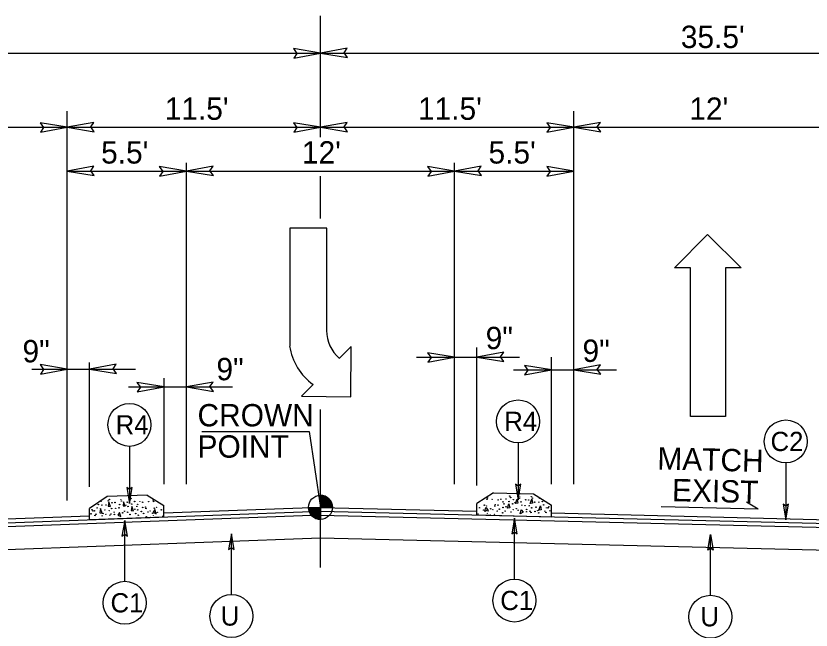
# Model space of a CAD drawing. Extents: x 573748 to 574632, y -54663 to -53209.
# Drawn here: x 574051.6 to 574105, y -53813.2 to -53771.9 of the extents above; entities that cross this region are included whole.
import ezdxf

# ---------------------------------------------------------------- set-up
doc = ezdxf.new("R2010")
doc.units = 0
for name, color, linetype in [('Prop Dimension', 7, 'Continuous'), ('Prop Dimension Text', 7, 'Continuous'), ('Prop Lane Arrow CELL', 7, 'Continuous'), ('Prop Terminator CELL', 7, 'Continuous'), ('Typical Arrow Superelevation CELL', 7, 'Continuous'), ('Typical Curb CELL', 7, 'Continuous'), ('Typical Grade Point Symbol CELL', 7, 'Continuous'), ('Typical ID Circle CELL', 7, 'Continuous'), ('Typical Pavement Slope CELL', 7, 'Continuous'), ('Typical Terminator CELL', 7, 'Continuous'), ('Typical Text ID Circle CELL', 7, 'Continuous')]:
    doc.layers.add(name, color=color, linetype=linetype)

msp = doc.modelspace()

# ---------------------------------------------------------------- linework, layer by layer
at = {"layer": 'Prop Dimension'}
for p, q in [((574072.023, -53780.075), (574072.023, -53771.942)), ((574019.023, -53774.438), (574072.023, -53774.438)), ((574072.023, -53774.438), (574125.023, -53774.438)), ((574055.023, -53804.467), (574055.023, -53778.331)), ((574089.023, -53803.373), (574089.023, -53778.331)), ((574037.023, -53779.419), (574055.023, -53779.419)), ((574055.023, -53779.419), (574072.023, -53779.419)), ((574072.023, -53779.419), (574089.023, -53779.419)), ((574089.023, -53779.419), (574107.023, -53779.419)), ((574063.023, -53803.373), (574063.023, -53781.814)), ((574081.023, -53803.373), (574081.023, -53781.814)), ((574055.023, -53782.355), (574063.023, -53782.355)), ((574063.023, -53782.355), (574081.023, -53782.355)), ((574081.023, -53782.355), (574089.023, -53782.355)), ((574072.023, -53785.532), (574072.023, -53782.709)), ((574082.523, -53803.472), (574082.523, -53794.19)), ((574056.523, -53803.541), (574056.523, -53795.21)), ((574078.471, -53794.846), (574085.384, -53794.846)), ((574087.523, -53803.373), (574087.523, -53794.846)), ((574052.645, -53795.647), (574059.609, -53795.647)), ((574084.971, -53795.7), (574091.884, -53795.7)), ((574061.523, -53803.373), (574061.523, -53796.254)), ((574059.145, -53796.848), (574066.109, -53796.848)), ((574072.023, -53808.963), (574072.023, -53798.365)), ((574057.71, -53804.203), (574056.513, -53804.998)), ((574060.397, -53804.103), (574057.71, -53804.203)), ((574060.397, -53804.103), (574061.511, -53804.81)), ((574083.628, -53803.948), (574082.523, -53804.67)), ((574083.628, -53803.948), (574086.316, -53804.013)), ((574086.316, -53804.013), (574087.523, -53804.791)), ((574061.521, -53805.58), (574061.511, -53804.81)), ((574082.523, -53805.44), (574082.523, -53804.67)), ((574087.523, -53805.561), (574087.523, -53804.791)), ((574023.187, -53807.018), (574072.023, -53805.186)), ((574056.523, -53805.767), (574056.513, -53804.998)), ((574072.023, -53805.186), (574120.86, -53806.368)), ((574061.521, -53805.58), (574056.523, -53805.767)), ((574082.523, -53805.44), (574087.523, -53805.561)), ((574023.187, -53808.797), (574072.023, -53806.965)), ((574072.023, -53806.965), (574120.86, -53808.148))]:
    msp.add_line(p, q, dxfattribs=at)
msp.add_lwpolyline([(574064.068, -53799.843), (574071.262, -53799.843), (574072.023, -53804.929)], dxfattribs=at)
at = {"layer": 'Prop Lane Arrow CELL'}
for p, q in [((574069.967, -53786.186), (574069.967, -53794.099)), ((574072.442, -53786.186), (574069.967, -53786.186)), ((574072.442, -53793.049), (574072.442, -53786.186)), ((574095.779, -53788.86), (574097.988, -53786.616)), ((574097.988, -53786.616), (574100.268, -53788.86)), ((574096.848, -53788.86), (574095.779, -53788.86)), ((574096.848, -53798.835), (574096.848, -53788.86)), ((574100.268, -53788.86), (574099.199, -53788.86)), ((574099.199, -53788.86), (574099.199, -53798.835)), ((574074.092, -53794.136), (574073.305, -53794.924)), ((574074.055, -53797.511), (574074.092, -53794.136)), ((574071.542, -53796.686), (574070.755, -53797.474)), ((574070.755, -53797.474), (574074.055, -53797.511)), ((574099.199, -53798.835), (574096.848, -53798.835))]:
    msp.add_line(p, q, dxfattribs=at)
for centre, radius, start, end in [((574074.886, -53793.056), 2.456, 180, 229.6582), ((574073.849, -53793.505), 3.939, 188.6761, 233.9878)]:
    msp.add_arc(centre, radius, start, end, dxfattribs=at)
at = {"layer": 'Prop Terminator CELL'}
for points in [[(574070.227, -53774.771), (574072.023, -53774.438), (574070.209, -53774.141), (574070.443, -53774.458)], [(574073.82, -53774.104), (574072.023, -53774.438), (574073.838, -53774.734), (574073.604, -53774.417)], [(574053.227, -53779.752), (574055.023, -53779.419), (574053.209, -53779.122), (574053.443, -53779.44)], [(574056.82, -53779.086), (574055.023, -53779.419), (574056.838, -53779.716), (574056.604, -53779.399)], [(574070.227, -53779.752), (574072.023, -53779.419), (574070.209, -53779.122), (574070.443, -53779.44)], [(574073.82, -53779.086), (574072.023, -53779.419), (574073.838, -53779.716), (574073.604, -53779.399)], [(574087.227, -53779.752), (574089.023, -53779.419), (574087.209, -53779.122), (574087.443, -53779.44)], [(574090.82, -53779.086), (574089.023, -53779.419), (574090.838, -53779.716), (574090.604, -53779.399)], [(574056.82, -53782.022), (574055.023, -53782.355), (574056.838, -53782.652), (574056.604, -53782.335)], [(574061.227, -53782.688), (574063.023, -53782.355), (574061.209, -53782.058), (574061.443, -53782.375)], [(574064.82, -53782.022), (574063.023, -53782.355), (574064.838, -53782.652), (574064.604, -53782.335)], [(574079.227, -53782.688), (574081.023, -53782.355), (574079.209, -53782.058), (574079.443, -53782.375)], [(574082.82, -53782.022), (574081.023, -53782.355), (574082.838, -53782.652), (574082.604, -53782.335)], [(574087.227, -53782.688), (574089.023, -53782.355), (574087.209, -53782.058), (574087.443, -53782.375)], [(574079.227, -53795.179), (574081.023, -53794.846), (574079.209, -53794.549), (574079.443, -53794.866)], [(574084.32, -53794.513), (574082.523, -53794.846), (574084.338, -53795.143), (574084.104, -53794.826)], [(574053.227, -53795.98), (574055.023, -53795.647), (574053.209, -53795.35), (574053.443, -53795.667)], [(574058.32, -53795.314), (574056.523, -53795.647), (574058.338, -53795.944), (574058.104, -53795.627)], [(574085.727, -53796.033), (574087.523, -53795.7), (574085.709, -53795.403), (574085.943, -53795.72)], [(574090.82, -53795.367), (574089.023, -53795.7), (574090.838, -53795.997), (574090.604, -53795.68)], [(574059.727, -53797.181), (574061.523, -53796.848), (574059.709, -53796.551), (574059.943, -53796.868)], [(574064.82, -53796.515), (574063.023, -53796.848), (574064.838, -53797.145), (574064.604, -53796.827)]]:
    msp.add_lwpolyline(points, close=True, dxfattribs=at)
at = {"layer": 'Typical Arrow Superelevation CELL'}
for q in [(574100.623, -53804.577), (574094.881, -53804.899)]:
    msp.add_line((574101.404, -53805.053), q, dxfattribs=at)
at = {"layer": 'Typical Curb CELL'}
for p, q in [((574057.828, -53804.572), (574057.785, -53804.843)), ((574057.785, -53804.843), (574057.939, -53804.863)), ((574057.939, -53804.863), (574057.828, -53804.572)), ((574058.815, -53804.56), (574058.771, -53804.831)), ((574058.771, -53804.831), (574058.926, -53804.851)), ((574058.926, -53804.851), (574058.815, -53804.56)), ((574084.568, -53804.989), (574084.676, -53804.696)), ((574084.676, -53804.696), (574084.723, -53804.966)), ((574085.109, -53804.677), (574085.217, -53804.384)), ((574085.263, -53804.654), (574085.109, -53804.677)), ((574085.217, -53804.384), (574085.263, -53804.654)), ((574086.096, -53804.676), (574086.203, -53804.383)), ((574086.25, -53804.653), (574086.096, -53804.676)), ((574086.203, -53804.383), (574086.25, -53804.653)), ((574086.676, -53805.113), (574086.784, -53804.82)), ((574086.784, -53804.82), (574086.83, -53805.09)), ((574057.253, -53805.016), (574057.21, -53805.287)), ((574057.21, -53805.287), (574057.365, -53805.308)), ((574057.365, -53805.308), (574057.253, -53805.016)), ((574058.546, -53805.268), (574058.415, -53805.443)), ((574058.627, -53805.546), (574058.546, -53805.268)), ((574059.359, -53804.864), (574059.316, -53805.135)), ((574059.316, -53805.135), (574059.471, -53805.156)), ((574059.471, -53805.156), (574059.359, -53804.864)), ((574060.916, -53805.076), (574060.785, -53805.251)), ((574060.785, -53805.251), (574060.997, -53805.354)), ((574060.997, -53805.354), (574060.916, -53805.076)), ((574083.045, -53805.207), (574083.122, -53804.928)), ((574083.256, -53805.101), (574083.045, -53805.207)), ((574083.122, -53804.928), (574083.256, -53805.101)), ((574084.723, -53804.966), (574084.568, -53804.989)), ((574085.417, -53805.368), (574085.494, -53805.089)), ((574085.628, -53805.262), (574085.417, -53805.368)), ((574085.494, -53805.089), (574085.628, -53805.262)), ((574086.83, -53805.09), (574086.676, -53805.113)), ((574058.415, -53805.443), (574058.627, -53805.546))]:
    msp.add_line(p, q, dxfattribs=at)
for centre, major_axis in [((574059.306, -53804.339), (-0.0004, 0.0192)), ((574083.235, -53804.295), (0.0001, 0.0192)), ((574084.722, -53804.17), (0.0001, 0.0192)), ((574084.791, -53804.269), (0.0001, 0.0192)), ((574085.376, -53804.321), (0.0001, 0.0192)), ((574085.404, -53804.234), (0.0001, 0.0192)), ((574086.174, -53804.208), (0.0001, 0.0192)), ((574086.243, -53804.306), (0.0001, 0.0192)), ((574086.74, -53804.321), (0.0001, 0.0192)), ((574057.112, -53804.739), (-0.0004, 0.0192)), ((574057.29, -53804.517), (-0.0004, 0.0192)), ((574057.354, -53804.777), (-0.0004, 0.0192)), ((574057.628, -53804.773), (-0.0004, 0.0192)), ((574057.787, -53804.495), (-0.0004, 0.0192)), ((574057.855, -53804.396), (-0.0004, 0.0192)), ((574058.036, -53804.621), (-0.0004, 0.0192)), ((574058.236, -53804.601), (-0.0004, 0.0192)), ((574058.545, -53804.74), (-0.0004, 0.0192)), ((574058.625, -53804.412), (-0.0004, 0.0192)), ((574058.654, -53804.499), (-0.0004, 0.0192)), ((574058.962, -53804.789), (-0.0004, 0.0192)), ((574059.059, -53804.583), (-0.0004, 0.0192)), ((574059.111, -53804.866), (-0.0004, 0.0192)), ((574059.238, -53804.439), (-0.0004, 0.0192)), ((574059.36, -53804.708), (-0.0004, 0.0192)), ((574059.559, -53804.535), (-0.0004, 0.0192)), ((574059.701, -53804.863), (-0.0004, 0.0192)), ((574059.76, -53804.723), (-0.0004, 0.0192)), ((574059.901, -53804.548), (-0.0004, 0.0192)), ((574060.085, -53804.587), (-0.0004, 0.0192)), ((574060.487, -53804.546), (-0.0004, 0.0192)), ((574060.795, -53804.445), (-0.0004, 0.0192)), ((574060.824, -53804.532), (-0.0004, 0.0192)), ((574083.019, -53804.781), (0.0001, 0.0192)), ((574083.165, -53804.839), (0.0001, 0.0192)), ((574083.207, -53804.383), (0.0001, 0.0192)), ((574083.544, -53804.392), (0.0001, 0.0192)), ((574083.724, -53804.842), (0.0001, 0.0192)), ((574083.752, -53804.755), (0.0001, 0.0192)), ((574083.942, -53804.775), (0.0001, 0.0192)), ((574083.947, -53804.428), (0.0001, 0.0192)), ((574084.131, -53804.386), (0.0001, 0.0192)), ((574084.273, -53804.56), (0.0001, 0.0192)), ((574084.335, -53804.699), (0.0001, 0.0192)), ((574084.472, -53804.369), (0.0001, 0.0192)), ((574084.674, -53804.54), (0.0001, 0.0192)), ((574084.924, -53804.694), (0.0001, 0.0192)), ((574084.972, -53804.411), (0.0001, 0.0192)), ((574085.072, -53804.616), (0.0001, 0.0192)), ((574085.489, -53804.561), (0.0001, 0.0192)), ((574085.539, -53804.783), (0.0001, 0.0192)), ((574085.758, -53804.814), (0.0001, 0.0192)), ((574085.796, -53804.418), (0.0001, 0.0192)), ((574085.996, -53804.436), (0.0001, 0.0192)), ((574086.032, -53804.823), (0.0001, 0.0192)), ((574086.406, -53804.582), (0.0001, 0.0192)), ((574086.68, -53804.582), (0.0001, 0.0192)), ((574086.921, -53804.541), (0.0001, 0.0192)), ((574087.002, -53804.766), (0.0001, 0.0192)), ((574056.625, -53805.364), (-0.0004, 0.0192)), ((574056.684, -53805.089), (-0.0004, 0.0192)), ((574056.748, -53805.165), (-0.0004, 0.0192)), ((574056.845, -53805.164), (-0.0004, 0.0192)), ((574056.96, -53805.39), (-0.0004, 0.0192)), ((574057.034, -53804.965), (-0.0004, 0.0192)), ((574057.443, -53805.341), (-0.0004, 0.0192)), ((574057.553, -53805.106), (-0.0004, 0.0192)), ((574057.623, -53805.398), (-0.0004, 0.0192)), ((574057.846, -53805.15), (-0.0004, 0.0192)), ((574057.96, -53805.376), (-0.0004, 0.0192)), ((574058.005, -53805.009), (-0.0004, 0.0192)), ((574058.179, -53805.252), (-0.0004, 0.0192)), ((574058.194, -53805.404), (-0.0004, 0.0192)), ((574058.278, -53804.996), (-0.0004, 0.0192)), ((574058.498, -53804.962), (-0.0004, 0.0192)), ((574058.752, -53805.297), (-0.0004, 0.0192)), ((574058.874, -53805.191), (-0.0004, 0.0192)), ((574059.082, -53805.254), (-0.0004, 0.0192)), ((574059.235, -53805.408), (-0.0004, 0.0192)), ((574059.568, -53805.053), (-0.0004, 0.0192)), ((574059.624, -53805.346), (-0.0004, 0.0192)), ((574059.761, -53805.102), (-0.0004, 0.0192)), ((574060.006, -53805.208), (-0.0004, 0.0192)), ((574060.094, -53804.933), (-0.0004, 0.0192)), ((574060.157, -53805.337), (-0.0004, 0.0192)), ((574060.284, -53804.911), (-0.0004, 0.0192)), ((574060.313, -53804.998), (-0.0004, 0.0192)), ((574060.446, -53805.237), (-0.0004, 0.0192)), ((574060.592, -53805.176), (-0.0004, 0.0192)), ((574060.765, -53805.318), (-0.0004, 0.0192)), ((574060.872, -53804.988), (-0.0004, 0.0192)), ((574061.018, -53804.927), (-0.0004, 0.0192)), ((574061.078, -53805.26), (-0.0004, 0.0192)), ((574061.344, -53805.096), (-0.0004, 0.0192)), ((574082.6, -53805.376), (0.0001, 0.0192)), ((574082.695, -53804.954), (0.0001, 0.0192)), ((574082.962, -53805.114), (0.0001, 0.0192)), ((574083.276, -53805.168), (0.0001, 0.0192)), ((574083.448, -53805.024), (0.0001, 0.0192)), ((574083.594, -53805.083), (0.0001, 0.0192)), ((574083.706, -53805.397), (0.0001, 0.0192)), ((574083.885, -53805.179), (0.0001, 0.0192)), ((574084.034, -53805.048), (0.0001, 0.0192)), ((574084.247, -53805.297), (0.0001, 0.0192)), ((574084.278, -53804.939), (0.0001, 0.0192)), ((574084.418, -53805.181), (0.0001, 0.0192)), ((574084.47, -53804.887), (0.0001, 0.0192)), ((574084.807, -53805.238), (0.0001, 0.0192)), ((574084.958, -53805.081), (0.0001, 0.0192)), ((574085.165, -53805.016), (0.0001, 0.0192)), ((574085.289, -53805.121), (0.0001, 0.0192)), ((574085.848, -53805.221), (0.0001, 0.0192)), ((574085.862, -53805.068), (0.0001, 0.0192)), ((574086.082, -53805.189), (0.0001, 0.0192)), ((574086.154, -53805.267), (0.0001, 0.0192)), ((574086.193, -53804.961), (0.0001, 0.0192)), ((574086.419, -53805.207), (0.0001, 0.0192)), ((574086.485, -53804.914), (0.0001, 0.0192)), ((574086.599, -53805.148), (0.0001, 0.0192)), ((574086.672, -53805.3), (0.0001, 0.0192)), ((574087.082, -53805.19), (0.0001, 0.0192)), ((574087.155, -53805.268), (0.0001, 0.0192)), ((574087.194, -53804.962), (0.0001, 0.0192)), ((574087.291, -53804.962), (0.0001, 0.0192)), ((574087.354, -53804.886), (0.0001, 0.0192)), ((574087.417, -53805.159), (0.0001, 0.0192)), ((574056.888, -53805.469), (-0.0004, 0.0192)), ((574057.372, -53805.495), (-0.0004, 0.0192)), ((574057.889, -53805.455), (-0.0004, 0.0192)), ((574059.796, -53805.46), (-0.0004, 0.0192)), ((574060.339, -53805.552), (-0.0004, 0.0192)), ((574060.631, -53805.596), (-0.0004, 0.0192)), ((574061.444, -53805.517), (-0.0004, 0.0192)), ((574083.414, -53805.444), (0.0001, 0.0192))]:
    msp.add_ellipse(centre, major_axis=major_axis, ratio=0.533333, dxfattribs=at)
for centre, major_axis, start_param, end_param in [((574083.229, -53805.35), (-0.0001, -0.0219), 2.050606, 4.270718), ((574060.815, -53805.499), (0.0004, -0.0219), 2.012468, 4.232579)]:
    msp.add_ellipse(centre, major_axis=major_axis, ratio=0.533333, start_param=start_param, end_param=end_param, dxfattribs=at)
at = {"layer": 'Typical Grade Point Symbol CELL'}
for p, q in [((574072.023, -53804.929), (574072.023, -53804.123)), ((574071.218, -53804.929), (574072.023, -53804.929)), ((574072.022, -53805.734), (574072.023, -53804.929)), ((574072.023, -53804.929), (574072.022, -53805.734)), ((574072.829, -53804.929), (574072.023, -53804.929))]:
    msp.add_line(p, q, dxfattribs=at)
for points in [[(574072.031, -53804.123), (574072.031, -53804.123), (574072.031, -53804.929)], [(574072.047, -53804.123), (574072.047, -53804.929)], [(574072.063, -53804.125), (574072.063, -53804.929)], [(574072.079, -53804.125), (574072.079, -53804.929)], [(574072.095, -53804.126), (574072.095, -53804.929)], [(574072.111, -53804.128), (574072.111, -53804.929)], [(574072.127, -53804.13), (574072.127, -53804.929)], [(574072.143, -53804.132), (574072.143, -53804.929)], [(574072.16, -53804.134), (574072.16, -53804.929)], [(574072.176, -53804.137), (574072.176, -53804.929)], [(574072.192, -53804.141), (574072.192, -53804.929)], [(574072.208, -53804.144), (574072.208, -53804.929)], [(574072.224, -53804.148), (574072.224, -53804.929)], [(574072.24, -53804.153), (574072.24, -53804.929)], [(574072.256, -53804.157), (574072.256, -53804.929)], [(574072.272, -53804.162), (574072.272, -53804.929)], [(574072.288, -53804.168), (574072.288, -53804.929)], [(574072.305, -53804.173), (574072.305, -53804.929)], [(574072.321, -53804.18), (574072.321, -53804.929)], [(574072.337, -53804.187), (574072.337, -53804.929)], [(574072.353, -53804.194), (574072.353, -53804.929)], [(574072.369, -53804.202), (574072.369, -53804.929)], [(574072.385, -53804.209), (574072.385, -53804.929)], [(574072.401, -53804.218), (574072.401, -53804.929)], [(574072.417, -53804.227), (574072.417, -53804.929)], [(574072.433, -53804.236), (574072.433, -53804.929)], [(574072.45, -53804.245), (574072.45, -53804.929)], [(574072.466, -53804.255), (574072.466, -53804.929)], [(574072.482, -53804.266), (574072.482, -53804.929)], [(574072.498, -53804.279), (574072.498, -53804.929)], [(574072.514, -53804.289), (574072.514, -53804.929)], [(574072.53, -53804.302), (574072.53, -53804.929)], [(574072.546, -53804.316), (574072.546, -53804.929)], [(574072.562, -53804.33), (574072.562, -53804.929)], [(574072.578, -53804.345), (574072.578, -53804.929)], [(574072.595, -53804.361), (574072.595, -53804.929)], [(574072.611, -53804.377), (574072.611, -53804.929)], [(574072.627, -53804.395), (574072.627, -53804.929)], [(574072.643, -53804.415), (574072.643, -53804.929)], [(574072.659, -53804.434), (574072.659, -53804.929)], [(574072.675, -53804.456), (574072.675, -53804.929)], [(574072.691, -53804.479), (574072.691, -53804.929)], [(574072.707, -53804.504), (574072.707, -53804.929)], [(574072.723, -53804.531), (574072.723, -53804.929)], [(574072.74, -53804.56), (574072.74, -53804.929)], [(574072.756, -53804.594), (574072.756, -53804.929)], [(574072.772, -53804.631), (574072.772, -53804.929)], [(574072.788, -53804.676), (574072.788, -53804.929)], [(574072.804, -53804.732), (574072.804, -53804.929)], [(574072.82, -53804.814), (574072.82, -53804.929)], [(574071.221, -53804.929), (574071.221, -53805.016)], [(574071.238, -53804.929), (574071.238, -53805.111)], [(574071.254, -53804.929), (574071.254, -53805.168)], [(574071.27, -53804.929), (574071.27, -53805.217)], [(574071.286, -53804.929), (574071.286, -53805.254)], [(574071.302, -53804.929), (574071.302, -53805.288)], [(574071.318, -53804.929), (574071.318, -53805.319)], [(574071.334, -53804.929), (574071.334, -53805.347)], [(574071.35, -53804.929), (574071.35, -53805.372)], [(574071.366, -53804.929), (574071.366, -53805.396)], [(574071.383, -53804.929), (574071.383, -53805.417)], [(574071.399, -53804.929), (574071.399, -53805.437)], [(574071.415, -53804.929), (574071.415, -53805.457)], [(574071.431, -53804.929), (574071.431, -53805.475)], [(574071.447, -53804.929), (574071.447, -53805.492)], [(574071.463, -53804.929), (574071.463, -53805.509)], [(574071.479, -53804.929), (574071.479, -53805.523)], [(574071.495, -53804.929), (574071.495, -53805.537)], [(574071.512, -53804.929), (574071.512, -53805.551)], [(574071.528, -53804.929), (574071.528, -53805.564)], [(574071.544, -53804.929), (574071.544, -53805.577)], [(574071.56, -53804.929), (574071.56, -53805.587)], [(574071.576, -53804.929), (574071.576, -53805.598)], [(574071.592, -53804.929), (574071.592, -53805.609)], [(574071.608, -53804.929), (574071.608, -53805.62)], [(574071.624, -53804.929), (574071.624, -53805.629)], [(574071.64, -53804.929), (574071.64, -53805.637)], [(574071.657, -53804.929), (574071.657, -53805.646)], [(574071.673, -53804.929), (574071.673, -53805.654)], [(574071.689, -53804.929), (574071.689, -53805.661)], [(574071.705, -53804.929), (574071.705, -53805.668)], [(574071.721, -53804.929), (574071.721, -53805.675)], [(574071.737, -53804.929), (574071.737, -53805.682)], [(574071.753, -53804.929), (574071.753, -53805.688)], [(574071.769, -53804.929), (574071.769, -53805.693)], [(574071.785, -53804.929), (574071.785, -53805.698)], [(574071.802, -53804.929), (574071.802, -53805.702)], [(574071.818, -53804.929), (574071.818, -53805.707)], [(574071.834, -53804.929), (574071.834, -53805.711)], [(574071.85, -53804.929), (574071.85, -53805.714)], [(574071.866, -53804.929), (574071.866, -53805.718)], [(574071.882, -53804.929), (574071.882, -53805.722)], [(574071.898, -53804.929), (574071.898, -53805.723)], [(574071.914, -53804.929), (574071.914, -53805.727)], [(574071.93, -53804.929), (574071.93, -53805.729)], [(574071.947, -53804.929), (574071.947, -53805.731)], [(574071.963, -53804.929), (574071.963, -53805.732)], [(574071.979, -53804.929), (574071.979, -53805.732)], [(574071.995, -53804.929), (574071.995, -53805.734)], [(574072.011, -53804.929), (574072.011, -53805.734), (574072.011, -53805.734)]]:
    msp.add_lwpolyline(points, dxfattribs=at)
msp.add_circle((574072.023, -53804.928), 0.806, dxfattribs=at)
for start, end in [(359.9905, 89.9905), (179.9905, 269.9905)]:
    msp.add_arc((574072.023, -53804.928), 0.806, start, end, dxfattribs=at)
at = {"layer": 'Typical ID Circle CELL'}
for p, q in [((574059.202, -53800.833), (574059.202, -53804.659)), ((574085.284, -53800.602), (574085.284, -53804.428)), ((574103.252, -53801.949), (574103.252, -53805.776)), ((574058.886, -53809.893), (574058.886, -53805.81)), ((574085.044, -53809.738), (574085.044, -53805.655)), ((574066.05, -53810.78), (574066.05, -53806.696)), ((574098.193, -53810.83), (574098.193, -53806.746))]:
    msp.add_line(p, q, dxfattribs=at)
for centre in [(574085.284, -53799.159), (574059.202, -53799.39), (574103.252, -53800.507), (574058.886, -53811.336), (574085.044, -53811.181), (574066.05, -53812.222), (574098.193, -53812.273)]:
    msp.add_circle(centre, 1.443, dxfattribs=at)
at = {"layer": 'Typical Pavement Slope CELL'}
for p, q in [((574072.023, -53804.929), (574061.518, -53805.322)), ((574072.023, -53804.929), (574082.523, -53805.183)), ((574087.523, -53805.304), (574125.023, -53806.212)), ((574056.52, -53805.509), (574019.023, -53806.911)), ((574072.023, -53805.443), (574019.037, -53807.425)), ((574072.023, -53805.443), (574125.01, -53806.726))]:
    msp.add_line(p, q, dxfattribs=at)
at = {"layer": 'Typical Terminator CELL'}
for points in [[(574059.02, -53803.605), (574059.202, -53804.659), (574059.389, -53803.599), (574059.202, -53803.734)], [(574085.102, -53803.374), (574085.284, -53804.428), (574085.471, -53803.368), (574085.284, -53803.502)], [(574103.07, -53804.721), (574103.252, -53805.776), (574103.439, -53804.715), (574103.252, -53804.85)], [(574059.067, -53806.864), (574058.886, -53805.81), (574058.698, -53806.87), (574058.886, -53806.735)], [(574085.225, -53806.71), (574085.044, -53805.655), (574084.856, -53806.715), (574085.044, -53806.581)], [(574066.231, -53807.751), (574066.05, -53806.696), (574065.862, -53807.757), (574066.05, -53807.622)], [(574098.012, -53807.801), (574098.193, -53806.746), (574098.381, -53807.807), (574098.193, -53807.672)]]:
    msp.add_lwpolyline(points, close=True, dxfattribs=at)

# ---------------------------------------------------------------- texts
at = {"layer": 'Prop Dimension Text'}
for s, p in [("35.5'", (574096.21, -53774.099)), ("11.5'", (574061.569, -53778.918)), ("11.5'", (574078.569, -53778.918)), ("12'", (574096.779, -53778.918)), ("5.5'", (574057.303, -53781.853)), ("12'", (574070.779, -53781.853)), ("5.5'", (574083.303, -53781.853)), ('9"', (574083.112, -53794.311)), ('9"', (574089.612, -53795.166)), ('9"', (574052.026, -53795.196)), ('9"', (574065.042, -53796.397)), ('CROWN', (574063.773, -53799.494)), ('POINT', (574063.773, -53801.594))]:
    msp.add_text(s, height=1.5, dxfattribs=at).set_placement(p)
for s, p in [('MATCH', (574094.62, -53802.387)), ('EXIST', (574095.604, -53804.511))]:
    msp.add_text(s, height=1.5, rotation=358.6506, dxfattribs=at).set_placement(p)
at = {"layer": 'Typical Text ID Circle CELL'}
for s, height, p in [('R4', 1.2912, (574058.279, -53800.033)), ('R4', 1.2912, (574084.361, -53799.802)), ('C2', 1.2912, (574102.231, -53801.149)), ('C1', 1.2912, (574057.932, -53811.979)), ('C1', 1.2912, (574084.09, -53811.824)), ('U', 1.291, (574065.329, -53812.865)), ('U', 1.291, (574097.523, -53812.915))]:
    msp.add_text(s, height=height, dxfattribs=at).set_placement(p)

doc.saveas('drawing.dxf')
